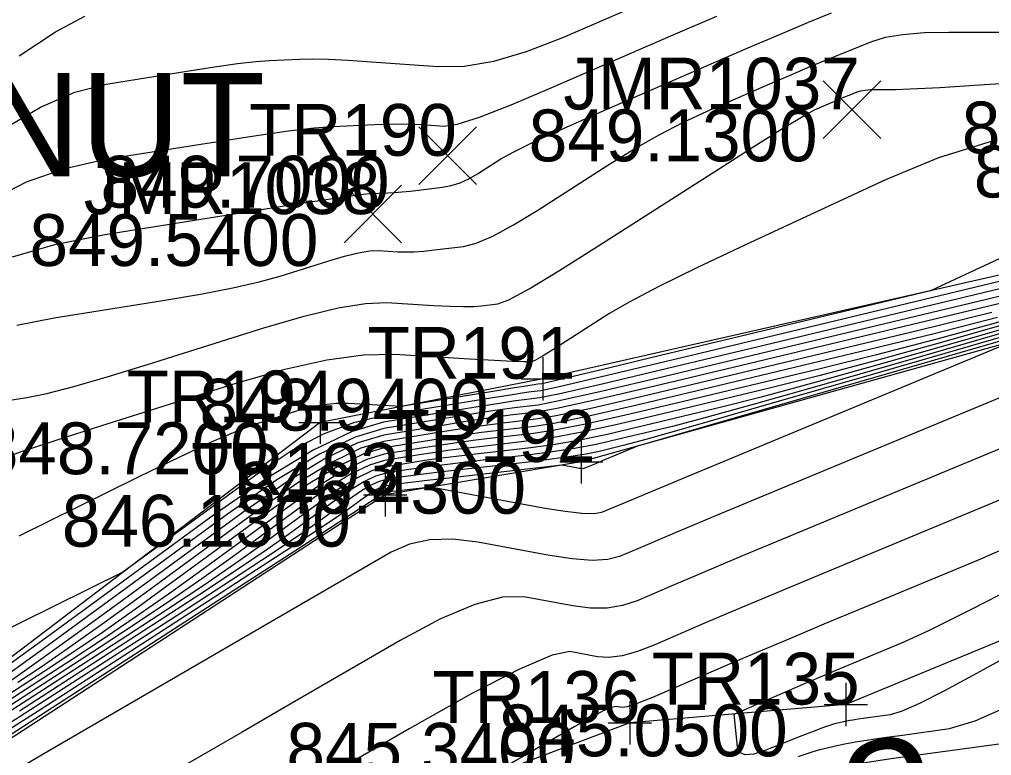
# Model space of a CAD drawing. Extents: x 1654928 to 1810050, y 486881 to 626330.
# Drawn here: x 1801379.97 to 1801402.5, y 489797.47 to 489814.52 of the extents above; entities that cross this region are included whole.
import ezdxf

# ---------------------------------------------------------------- set-up
doc = ezdxf.new("R2010")
doc.units = 0
for name, color, linetype in [('DR_X_Ditch', 7, 'Continuous'), ('DT_X_Contour_Major', 7, 'Continuous'), ('DT_X_Contour_Minor', 7, 'Continuous'), ('SV_X_Random_Point', 7, 'Continuous'), ('SV_X_Shot_Marker', 7, 'Continuous'), ('SV_X_Text_Elevation', 7, 'Continuous'), ('SV_X_Text_Name', 7, 'Continuous'), ('SV_X_Toe_of_Slope', 7, 'Continuous'), ('SV_X_Top_of_Bank', 7, 'Continuous'), ('VG_X_Text', 7, 'Continuous')]:
    doc.layers.add(name, color=color, linetype=linetype)

msp = doc.modelspace()

# ---------------------------------------------------------------- linework, layer by layer
at = {"layer": 'DR_X_Ditch'}
msp.add_lwpolyline([(1801415.613, 489805.461), (1801399.12, 489798.656), (1801394.115, 489798.231), (1801381.169, 489793.34), (1801378.227, 489791.154), (1801376.864, 489788.486), (1801373.817, 489786.687), (1801350.547, 489785.463), (1801345.905, 489787.547), (1801327.981, 489787.847), (1801322.506, 489787.279)], dxfattribs=at)
at = {"layer": 'DT_X_Contour_Major'}
for points in [[(1801379.61, 489811.989), (1801380.462, 489812.49), (1801381.253, 489812.835), (1801381.984, 489813.025), (1801383.85, 489813.325), (1801384.495, 489813.425), (1801385.029, 489813.499), (1801385.454, 489813.548), (1801385.768, 489813.573), (1801386.459, 489813.603), (1801386.758, 489813.608), (1801387.136, 489813.6), (1801387.593, 489813.578), (1801388.13, 489813.543), (1801389.666, 489813.431), (1801390.279, 489813.442), (1801390.966, 489813.558), (1801391.726, 489813.779), (1801392.561, 489814.105), (1801394.885, 489815.115)], [(1801402.513, 489811.7), (1801401.266, 489811.315), (1801400.039, 489810.81), (1801396.795, 489809.301), (1801395.686, 489808.777), (1801394.788, 489808.336), (1801394.104, 489807.977), (1801393.632, 489807.701), (1801392.657, 489807.077), (1801392.333, 489806.871), (1801392.092, 489806.723), (1801391.934, 489806.633), (1801391.86, 489806.6), (1801391.772, 489806.59), (1801391.662, 489806.591), (1801391.397, 489806.603), (1801390.977, 489806.625), (1801390.402, 489806.658), (1801388.664, 489806.761), (1801387.947, 489806.748), (1801387.098, 489806.633), (1801386.119, 489806.416), (1801385.01, 489806.097), (1801381.876, 489805.111), (1801380.817, 489804.772), (1801379.993, 489804.497), (1801379.402, 489804.284)], [(1801411.674, 489809.49), (1801399.933, 489804.614), (1801397.704, 489803.688), (1801396.049, 489802.999), (1801394.968, 489802.548), (1801394.461, 489802.334), (1801393.874, 489802.081), (1801393.606, 489802.012), (1801393.24, 489801.995), (1801392.778, 489802.03), (1801392.218, 489802.116), (1801390.597, 489802.417), (1801390.015, 489802.487), (1801389.485, 489802.471), (1801389.009, 489802.37), (1801388.584, 489802.182), (1801386.273, 489800.844), (1801385.308, 489800.284), (1801384.116, 489799.592), (1801380.633, 489797.57), (1801379.484, 489796.895)], [(1801407.777, 489808.806), (1801402.033, 489807.144), (1801400.056, 489806.577), (1801398.432, 489806.12), (1801397.162, 489805.776), (1801396.244, 489805.542), (1801394.27, 489805.068), (1801393.561, 489804.905), (1801392.918, 489804.774), (1801392.339, 489804.672), (1801391.825, 489804.602), (1801390.542, 489804.455), (1801390.09, 489804.401), (1801389.697, 489804.352), (1801389.363, 489804.306), (1801389.088, 489804.264), (1801388.433, 489804.156), (1801388.154, 489804.074), (1801387.808, 489803.908), (1801387.393, 489803.657), (1801386.912, 489803.322), (1801385.537, 489802.318), (1801384.958, 489801.905), (1801384.25, 489801.421), (1801383.415, 489800.866), (1801382.452, 489800.238), (1801379.714, 489798.47)], [(1801403.842, 489808.224), (1801401.953, 489807.765), (1801396.513, 489806.459), (1801394.699, 489806.027), (1801393.337, 489805.711), (1801392.426, 489805.511), (1801391.967, 489805.426), (1801391.345, 489805.355), (1801391.075, 489805.32), (1801390.731, 489805.271), (1801390.314, 489805.207), (1801389.823, 489805.128), (1801388.417, 489804.897), (1801387.817, 489804.72), (1801387.072, 489804.362), (1801386.182, 489803.824), (1801385.146, 489803.104), (1801382.191, 489800.945), (1801381.18, 489800.21), (1801380.363, 489799.623), (1801379.739, 489799.185)]]:
    msp.add_lwpolyline(points, dxfattribs=at)
at = {"layer": 'DT_X_Contour_Minor'}
for points in [[(1801379.81, 489809.028), (1801380.794, 489809.312), (1801381.955, 489809.54), (1801385.285, 489810.074), (1801386.397, 489810.25), (1801387.235, 489810.378), (1801387.8, 489810.457), (1801388.091, 489810.488), (1801388.502, 489810.507), (1801388.663, 489810.516), (1801388.837, 489810.529), (1801389.023, 489810.548), (1801389.223, 489810.57), (1801389.772, 489810.636), (1801389.977, 489810.674), (1801390.182, 489810.738), (1801390.386, 489810.829), (1801390.589, 489810.946), (1801391.131, 489811.293), (1801391.427, 489811.458), (1801391.909, 489811.694), (1801392.576, 489811.999), (1801393.428, 489812.375), (1801395.95, 489813.471), (1801396.836, 489813.854), (1801397.606, 489814.183), (1801398.258, 489814.456), (1801398.792, 489814.674)], [(1801379.307, 489810.339), (1801380.136, 489810.759), (1801381.024, 489811.074), (1801381.969, 489811.283), (1801384.567, 489811.699), (1801385.465, 489811.838), (1801386.209, 489811.942), (1801386.8, 489812.011), (1801387.238, 489812.044), (1801388.2, 489812.087), (1801388.539, 489812.099), (1801388.837, 489812.104), (1801389.092, 489812.101), (1801389.305, 489812.091), (1801389.817, 489812.054), (1801390.117, 489812.099), (1801390.633, 489812.262), (1801391.364, 489812.544), (1801392.311, 489812.943), (1801395.124, 489814.166), (1801396.132, 489814.601)], [(1801379.965, 489813.678), (1801380.811, 489814.238), (1801381.489, 489814.602)], [(1801379.912, 489807.445), (1801380.779, 489807.611), (1801383.294, 489808.014), (1801384.171, 489808.163), (1801384.916, 489808.306), (1801385.53, 489808.445), (1801386.012, 489808.579), (1801387.122, 489808.928), (1801387.507, 489809.041), (1801387.831, 489809.12), (1801388.092, 489809.162), (1801388.292, 489809.17), (1801388.743, 489809.144), (1801388.922, 489809.139), (1801389.123, 489809.144), (1801389.344, 489809.159), (1801389.586, 489809.185), (1801390.259, 489809.266), (1801390.556, 489809.341), (1801390.942, 489809.507), (1801391.418, 489809.762), (1801391.983, 489810.107), (1801393.608, 489811.149), (1801394.209, 489811.52), (1801394.793, 489811.852), (1801395.361, 489812.146), (1801395.912, 489812.402), (1801397.361, 489813.031), (1801397.87, 489813.251), (1801398.312, 489813.44), (1801398.687, 489813.597), (1801398.994, 489813.722), (1801399.723, 489814.014), (1801400.04, 489814.109), (1801400.443, 489814.177), (1801400.934, 489814.217), (1801401.511, 489814.23), (1801403.167, 489814.226)], [(1801379.106, 489805.602), (1801380.142, 489805.768), (1801380.608, 489805.862), (1801381.23, 489806.02), (1801382.007, 489806.243), (1801382.94, 489806.529), (1801385.635, 489807.377), (1801386.571, 489807.653), (1801387.357, 489807.843), (1801387.992, 489807.947), (1801388.478, 489807.965), (1801389.573, 489807.901), (1801389.95, 489807.882), (1801390.26, 489807.873), (1801390.503, 489807.875), (1801390.679, 489807.887), (1801391.059, 489807.933), (1801391.311, 489808.029), (1801391.781, 489808.284), (1801392.469, 489808.697), (1801393.376, 489809.269), (1801396.084, 489811.004), (1801396.99, 489811.581), (1801397.678, 489812.011), (1801398.146, 489812.293), (1801398.397, 489812.428), (1801398.772, 489812.591), (1801398.904, 489812.648), (1801399.019, 489812.697), (1801399.116, 489812.738), (1801399.195, 489812.77), (1801399.384, 489812.846), (1801399.467, 489812.871), (1801399.571, 489812.888), (1801399.698, 489812.899), (1801399.848, 489812.902), (1801400.277, 489812.901), (1801400.613, 489812.913), (1801401.3, 489812.95), (1801402.336, 489813.013), (1801403.723, 489813.1)], [(1801405.507, 489810.296), (1801401.083, 489808.238), (1801394.829, 489806.737), (1801393.653, 489806.455), (1801392.802, 489806.252), (1801392.278, 489806.129), (1801392.08, 489806.085), (1801391.987, 489806.075), (1801391.899, 489806.061), (1801391.703, 489806.03), (1801391.399, 489805.981), (1801390.988, 489805.914), (1801388.819, 489805.558), (1801387.59, 489805.63), (1801387.317, 489805.63), (1801387.027, 489805.6), (1801386.718, 489805.54), (1801386.391, 489805.45), (1801385.496, 489805.168), (1801385.072, 489805.011), (1801384.471, 489804.752), (1801383.694, 489804.391), (1801382.74, 489803.929), (1801379.96, 489802.558)], [(1801405.377, 489809.099), (1801397.859, 489807.294), (1801395.382, 489806.7), (1801393.588, 489806.273), (1801392.478, 489806.013), (1801392.052, 489805.92), (1801391.827, 489805.895), (1801391.666, 489805.872), (1801391.352, 489805.823), (1801390.885, 489805.748), (1801388.407, 489805.341), (1801387.71, 489805.178), (1801387.014, 489804.915), (1801386.318, 489804.555), (1801385.621, 489804.095), (1801382.372, 489801.721), (1801379.192, 489800.153)], [(1801404.236, 489808.654), (1801397.411, 489807.015), (1801395.154, 489806.476), (1801393.504, 489806.086), (1801392.461, 489805.846), (1801392.024, 489805.756), (1801391.666, 489805.715), (1801391.469, 489805.688), (1801391.145, 489805.639), (1801390.695, 489805.568), (1801390.118, 489805.474), (1801388.41, 489805.193), (1801387.682, 489804.978), (1801386.777, 489804.544), (1801385.697, 489803.89), (1801384.44, 489803.017), (1801380.853, 489800.396), (1801379.669, 489799.531)], [(1801407.342, 489808.591), (1801400.897, 489806.727), (1801398.723, 489806.101), (1801397.032, 489805.62), (1801395.826, 489805.286), (1801395.103, 489805.098), (1801393.821, 489804.79), (1801393.334, 489804.681), (1801392.834, 489804.586), (1801392.322, 489804.505), (1801391.797, 489804.437), (1801390.381, 489804.275), (1801389.892, 489804.218), (1801389.49, 489804.168), (1801389.172, 489804.126), (1801388.941, 489804.091), (1801388.437, 489804.008), (1801388.222, 489803.945), (1801387.955, 489803.817), (1801387.636, 489803.624), (1801387.265, 489803.366), (1801386.206, 489802.592), (1801385.713, 489802.244), (1801385.028, 489801.781), (1801384.151, 489801.202), (1801383.081, 489800.507), (1801379.973, 489798.5)], [(1801406.906, 489808.377), (1801399.762, 489806.309), (1801397.39, 489805.624), (1801395.632, 489805.12), (1801394.489, 489804.796), (1801393.961, 489804.653), (1801393.372, 489804.511), (1801393.106, 489804.457), (1801392.751, 489804.399), (1801392.305, 489804.337), (1801391.769, 489804.272), (1801389.695, 489804.034), (1801389.283, 489803.984), (1801388.982, 489803.946), (1801388.794, 489803.918), (1801388.44, 489803.86), (1801388.289, 489803.816), (1801388.102, 489803.726), (1801387.878, 489803.59), (1801387.618, 489803.41), (1801386.875, 489802.867), (1801386.469, 489802.583), (1801385.805, 489802.14), (1801384.886, 489801.538), (1801383.71, 489800.775), (1801380.232, 489798.53), (1801379.067, 489797.793)], [(1801406.937, 489808.297), (1801394.294, 489804.639), (1801393.475, 489804.299), (1801393.32, 489804.234), (1801393.204, 489804.186), (1801393.129, 489804.155), (1801393.093, 489804.14), (1801393.052, 489804.122), (1801393.03, 489804.118), (1801392.993, 489804.119), (1801392.942, 489804.125), (1801392.876, 489804.136), (1801392.537, 489804.199), (1801389.92, 489803.899), (1801389.42, 489803.841), (1801389.041, 489803.796), (1801388.783, 489803.764), (1801388.646, 489803.745), (1801388.443, 489803.712), (1801388.357, 489803.686), (1801388.249, 489803.635), (1801388.121, 489803.557), (1801387.971, 489803.453), (1801387.544, 489803.141), (1801387.224, 489802.923), (1801386.583, 489802.5), (1801385.621, 489801.874), (1801384.338, 489801.044), (1801380.49, 489798.559), (1801379.213, 489797.744)], [(1801403.094, 489808.21), (1801396.962, 489806.737), (1801394.927, 489806.251), (1801393.421, 489805.898), (1801392.443, 489805.678), (1801391.995, 489805.591), (1801391.505, 489805.535), (1801391.272, 489805.504), (1801390.938, 489805.455), (1801390.504, 489805.387), (1801389.97, 489805.301), (1801388.414, 489805.045), (1801387.749, 489804.849), (1801386.925, 489804.453), (1801385.939, 489803.857), (1801384.793, 489803.061), (1801381.522, 489800.671), (1801380.425, 489799.871), (1801379.585, 489799.263)], [(1801402.506, 489807.734), (1801400.811, 489807.321), (1801396.064, 489806.181), (1801394.472, 489805.803), (1801393.253, 489805.523), (1801392.409, 489805.343), (1801391.939, 489805.261), (1801391.184, 489805.175), (1801390.878, 489805.137), (1801390.524, 489805.087), (1801390.124, 489805.027), (1801389.676, 489804.955), (1801388.42, 489804.749), (1801387.884, 489804.591), (1801387.219, 489804.271), (1801386.424, 489803.79), (1801385.499, 489803.148), (1801382.861, 489801.22), (1801381.936, 489800.549), (1801381.14, 489799.983), (1801380.474, 489799.521), (1801379.938, 489799.164)], [(1801402.632, 489807.621), (1801401.17, 489807.245), (1801399.669, 489806.876), (1801395.616, 489805.903), (1801394.244, 489805.578), (1801393.169, 489805.336), (1801392.391, 489805.175), (1801391.91, 489805.096), (1801391.023, 489804.995), (1801390.681, 489804.953), (1801390.317, 489804.903), (1801389.933, 489804.847), (1801389.529, 489804.782), (1801388.424, 489804.601), (1801387.952, 489804.462), (1801387.366, 489804.18), (1801386.666, 489803.757), (1801385.852, 489803.192), (1801383.53, 489801.494), (1801382.691, 489800.888), (1801381.918, 489800.342), (1801381.21, 489799.857), (1801380.567, 489799.433), (1801378.938, 489798.381)], [(1801402.723, 489807.529), (1801401.232, 489807.121), (1801399.834, 489806.755), (1801398.528, 489806.431), (1801395.167, 489805.624), (1801394.017, 489805.354), (1801393.086, 489805.149), (1801392.374, 489805.008), (1801391.882, 489804.932), (1801390.863, 489804.815), (1801390.484, 489804.769), (1801390.11, 489804.72), (1801389.743, 489804.666), (1801389.382, 489804.609), (1801388.427, 489804.453), (1801388.019, 489804.332), (1801387.513, 489804.089), (1801386.909, 489803.724), (1801386.205, 489803.235), (1801384.199, 489801.769), (1801383.447, 489801.227), (1801382.695, 489800.702), (1801381.945, 489800.193), (1801381.195, 489799.701), (1801379.197, 489798.411)], [(1801403.169, 489807.562), (1801401.39, 489807.053), (1801399.832, 489806.621), (1801398.498, 489806.265), (1801397.386, 489805.987), (1801394.718, 489805.346), (1801393.789, 489805.13), (1801393.002, 489804.961), (1801392.357, 489804.84), (1801391.854, 489804.767), (1801390.702, 489804.635), (1801390.287, 489804.585), (1801389.903, 489804.536), (1801389.553, 489804.486), (1801389.235, 489804.437), (1801388.43, 489804.304), (1801388.087, 489804.203), (1801387.66, 489803.999), (1801387.151, 489803.69), (1801386.559, 489803.279), (1801384.868, 489802.043), (1801384.202, 489801.566), (1801383.473, 489801.062), (1801382.68, 489800.529), (1801381.824, 489799.97), (1801379.456, 489798.441)], [(1801402.984, 489807.064), (1801396.704, 489804.456), (1801395.512, 489803.961), (1801394.626, 489803.593), (1801393.777, 489803.237), (1801393.463, 489803.101), (1801393.291, 489803.07), (1801393.008, 489803.077), (1801392.615, 489803.123), (1801392.112, 489803.207), (1801389.508, 489803.69), (1801388.829, 489803.612), (1801388.7, 489803.597), (1801388.602, 489803.586), (1801388.535, 489803.577), (1801388.447, 489803.564), (1801388.424, 489803.557), (1801388.396, 489803.544), (1801388.363, 489803.524), (1801388.214, 489803.416), (1801387.98, 489803.262), (1801387.36, 489802.86), (1801386.356, 489802.21), (1801384.967, 489801.313), (1801380.749, 489798.589), (1801379.359, 489797.695)], [(1801413.561, 489806.926), (1801413.916, 489807.114), (1801405.992, 489801.492), (1801402.148, 489799.373), (1801401.406, 489798.972), (1801400.825, 489798.68), (1801400.406, 489798.494), (1801400.15, 489798.417), (1801399.683, 489798.353), (1801399.526, 489798.331), (1801399.407, 489798.314), (1801399.326, 489798.303), (1801399.282, 489798.296), (1801399.215, 489798.285), (1801399.185, 489798.28), (1801399.145, 489798.272), (1801399.095, 489798.261), (1801399.035, 489798.248), (1801398.862, 489798.209), (1801398.766, 489798.181), (1801398.607, 489798.124), (1801398.387, 489798.041), (1801398.104, 489797.929), (1801397.268, 489797.595)], [(1801397.268, 489797.595), (1801396.991, 489797.506), (1801396.789, 489797.489), (1801396.661, 489797.544), (1801396.608, 489797.672), (1801396.531, 489798.436), (1801398.183, 489799.149), (1801398.896, 489799.45), (1801400.436, 489800.09), (1801401.044, 489800.369), (1801402.02, 489800.855), (1801403.364, 489801.546), (1801405.075, 489802.444), (1801413.19, 489806.73)], [(1801405.699, 489805.825), (1801400.036, 489803.473), (1801398.138, 489802.684), (1801396.69, 489802.081), (1801395.692, 489801.663), (1801395.145, 489801.431), (1801394.285, 489801.06), (1801393.95, 489800.948), (1801393.59, 489800.891), (1801393.204, 489800.888), (1801392.793, 489800.939), (1801391.663, 489801.149), (1801391.166, 489801.145), (1801390.522, 489800.975), (1801389.732, 489800.639), (1801388.795, 489800.137), (1801386.101, 489798.578), (1801385.131, 489798.017), (1801383.437, 489797.035), (1801382.712, 489796.615), (1801380.888, 489795.556), (1801380.263, 489795.159), (1801379.756, 489794.764)], [(1801403.944, 489803.913), (1801398.376, 489801.6), (1801397.244, 489801.127), (1801396.394, 489800.77), (1801395.828, 489800.529), (1801394.696, 489800.04), (1801394.295, 489799.885), (1801393.939, 489799.787), (1801393.63, 489799.746), (1801393.368, 489799.762), (1801392.729, 489799.88), (1801392.317, 489799.802), (1801391.558, 489799.478), (1801390.455, 489798.908), (1801389.005, 489798.092), (1801381.143, 489793.542)], [(1801403.233, 489802.455), (1801402.19, 489802.002), (1801399.548, 489800.904), (1801398.615, 489800.516), (1801397.798, 489800.173), (1801397.097, 489799.877), (1801396.512, 489799.626), (1801395.107, 489799.019), (1801394.639, 489798.821), (1801394.289, 489798.683), (1801394.057, 489798.604), (1801393.943, 489798.585), (1801393.795, 489798.612), (1801393.694, 489798.59), (1801393.502, 489798.506), (1801393.218, 489798.357), (1801392.843, 489798.145), (1801391.078, 489797.124)], [(1801398.018, 489797.453), (1801398.316, 489797.556), (1801398.517, 489797.613), (1801398.921, 489797.704), (1801399.061, 489797.735), (1801399.178, 489797.76), (1801399.271, 489797.778), (1801399.341, 489797.791), (1801399.497, 489797.817), (1801399.6, 489797.832), (1801399.79, 489797.859), (1801400.067, 489797.898), (1801400.432, 489797.948), (1801401.523, 489798.097), (1801402.121, 489798.279), (1801403.098, 489798.711)], [(1801389.055, 489794.039), (1801389.267, 489794.061), (1801392.888, 489795.192), (1801393.73, 489795.451), (1801393.979, 489795.525), (1801394.878, 489795.784), (1801396.85, 489796.572), (1801397.25, 489796.727), (1801397.603, 489796.852), (1801397.91, 489796.949), (1801398.172, 489797.017), (1801399.027, 489797.208), (1801399.357, 489797.277), (1801399.467, 489797.297), (1801399.713, 489797.337), (1801400.172, 489797.403), (1801402.896, 489797.778)]]:
    msp.add_lwpolyline(points, dxfattribs=at)
at = {"layer": 'SV_X_Random_Point'}
for p, q in [((1801398.599, 489811.769), (1801399.933, 489813.104)), ((1801398.599, 489813.104), (1801399.933, 489811.769)), ((1801389.226, 489810.698), (1801390.56, 489812.033)), ((1801389.226, 489812.033), (1801390.56, 489810.698)), ((1801387.495, 489809.346), (1801388.829, 489810.681)), ((1801387.495, 489810.681), (1801388.829, 489809.346))]:
    msp.add_line(p, q, dxfattribs=at)
at = {"layer": 'SV_X_Shot_Marker'}
for p, q in [((1801392.1, 489806.7), (1801392.1, 489805.7)), ((1801391.6, 489806.2), (1801392.6, 489806.2)), ((1801392.1, 489806.2), (1801392.1, 489806.2)), ((1801386.944, 489805.69), (1801386.944, 489804.69)), ((1801386.444, 489805.19), (1801387.444, 489805.19)), ((1801386.944, 489805.19), (1801386.944, 489805.19)), ((1801392.991, 489804.775), (1801392.991, 489803.775)), ((1801392.491, 489804.275), (1801393.491, 489804.275)), ((1801392.991, 489804.275), (1801392.991, 489804.275)), ((1801388.448, 489804.012), (1801388.448, 489803.012)), ((1801387.948, 489803.512), (1801388.948, 489803.512)), ((1801388.448, 489803.512), (1801388.448, 489803.512)), ((1801399.12, 489799.156), (1801399.12, 489798.156)), ((1801394.115, 489798.731), (1801394.115, 489797.731)), ((1801398.62, 489798.656), (1801399.62, 489798.656)), ((1801399.12, 489798.656), (1801399.12, 489798.656)), ((1801393.615, 489798.231), (1801394.615, 489798.231)), ((1801394.115, 489798.231), (1801394.115, 489798.231))]:
    msp.add_line(p, q, dxfattribs=at)
at = {"layer": 'SV_X_Toe_of_Slope'}
msp.add_lwpolyline([(1801412.543, 489809.732), (1801392.991, 489804.275), (1801388.448, 489803.512), (1801377.572, 489796.441), (1801374.044, 489792.616), (1801367.753, 489789.382), (1801359.258, 489788.44), (1801349.57, 489789.663), (1801346.148, 489791.559), (1801338.511, 489793.341), (1801330.855, 489793.994), (1801326.103, 489791.66), (1801319.382, 489791.876), (1801317.575, 489794.338), (1801316.785, 489794.599)], dxfattribs=at)
at = {"layer": 'SV_X_Top_of_Bank'}
msp.add_lwpolyline([(1801422.074, 489809.374), (1801419.071, 489811.095), (1801415.847, 489811.951), (1801411.348, 489810.567), (1801392.1, 489806.2), (1801386.944, 489805.19), (1801377.801, 489798.251), (1801372.871, 489798.042), (1801363.859, 489794.96), (1801356.721, 489793.409), (1801350.319, 489794.339), (1801339.193, 489795.613), (1801330.88, 489795.172), (1801318.326, 489796.108)], dxfattribs=at)

# ---------------------------------------------------------------- texts
at = {"layer": 'DT_X_Contour_Major'}
msp.add_text('846', height=2.8, rotation=193.2749, dxfattribs=at).set_placement((1801400.887, 489798.06))
at = {"layer": 'SV_X_Text_Elevation'}
for s, p in [('849.1600', (1801401.809, 489811.419)), ('849.1300', (1801391.774, 489811.237)), ('848.7400', (1801402.088, 489810.4)), ('849.7000', (1801381.853, 489810.165)), ('849.5400', (1801380.207, 489808.813)), ('848.9400', (1801384.145, 489805)), ('848.7200', (1801379.055, 489803.99)), ('846.4300', (1801385.017, 489803.075)), ('846.1300', (1801380.956, 489802.312)), ('845.0500', (1801391.08, 489797.456)), ('845.3400', (1801386.16, 489797.031))]:
    msp.add_text(s, height=1.2, dxfattribs=at).set_placement(p)
at = {"layer": 'SV_X_Text_Name'}
for s, p in [('JMR1037', (1801392.577, 489812.437)), ('TR190', (1801385.292, 489811.365)), ('JMR1038', (1801381.464, 489810.014)), ('TR191', (1801388.037, 489806.2)), ('TR194', (1801382.457, 489805.19)), ('TR192', (1801388.504, 489804.275)), ('TR193', (1801383.951, 489803.512)), ('TR135', (1801394.624, 489798.656)), ('TR136', (1801389.543, 489798.231))]:
    msp.add_text(s, height=1.2, dxfattribs=at).set_placement(p)
at = {"layer": 'VG_X_Text'}
msp.add_text('SIZE? 12" KIND? WALNUT', height=2.4, dxfattribs=at).set_placement((1801346.363, 489810.886))

doc.saveas('drawing.dxf')
